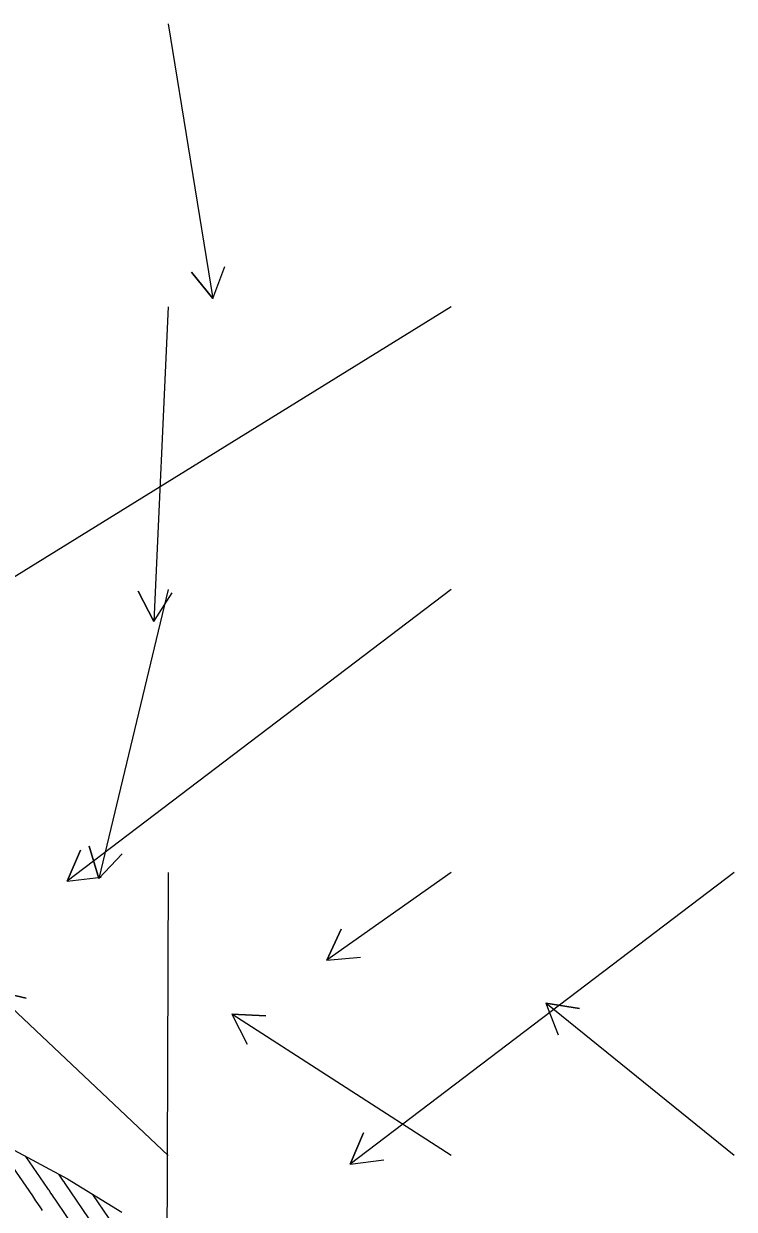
# Model space of a CAD drawing. Extents: x 954385 to 988206, y 1868364 to 1924553.
# Drawn here: x 956281.6 to 956407.1, y 1922409.4 to 1922618.9 of the extents above; entities that cross this region are included whole.
import ezdxf

# ---------------------------------------------------------------- set-up
doc = ezdxf.new("R2010")
doc.units = 0
for name, color, linetype in [('24', 7, 'Continuous'), ('26', 7, 'Continuous'), ('6', 7, 'Continuous'), ('7', 7, 'Continuous')]:
    doc.layers.add(name, color=color, linetype=linetype)

msp = doc.modelspace()

# ---------------------------------------------------------------- linework, layer by layer
at = {"layer": '24'}
msp.add_lwpolyline([(956279.14, 1922420.3), (956289.32, 1922414.8), (956298.93, 1922408.96)], dxfattribs=at)
at = {"layer": '26'}
for points in [[(956307.13, 1922618.93), (956315, 1922570.4), (956311.21, 1922575.05), (956315, 1922570.4), (956317.13, 1922576.01)], [(956357.13, 1922568.93), (955972.28, 1922330.92), (955975.12, 1922336.2), (955972.28, 1922330.92), (955978.28, 1922331.1)], [(956307.13, 1922568.93), (956304.58, 1922513.32), (956301.82, 1922518.65), (956304.58, 1922513.32), (956307.81, 1922518.38)], [(956357.13, 1922518.93), (956289.29, 1922467.4), (956291.61, 1922472.93), (956289.29, 1922467.4), (956295.24, 1922468.16)], [(956307.13, 1922518.93), (956294.87, 1922467.87), (956293.16, 1922473.63), (956294.87, 1922467.87), (956299, 1922472.23)], [(956307.13, 1922468.93), (956306.85, 1922401.36), (956303.87, 1922406.57), (956306.85, 1922401.36), (956309.87, 1922406.55)], [(956357.13, 1922468.93), (956335.13, 1922453.48), (956337.65, 1922458.92), (956335.13, 1922453.48), (956341.1, 1922454.01)], [(956407.13, 1922468.93), (956339.29, 1922417.4), (956341.61, 1922422.93), (956339.29, 1922417.4), (956345.24, 1922418.16)], [(956307.13, 1922418.93), (956276.2, 1922448.11), (956282.04, 1922446.73), (956276.2, 1922448.11), (956277.92, 1922442.36)], [(956407.13, 1922418.93), (956373.85, 1922445.85), (956379.77, 1922444.92), (956373.85, 1922445.85), (956376, 1922440.25)], [(956357.13, 1922418.93), (956318.35, 1922443.94), (956324.35, 1922443.64), (956318.35, 1922443.94), (956321.09, 1922438.6)]]:
    msp.add_lwpolyline(points, dxfattribs=at)
at = {"layer": '6'}
msp.add_lwpolyline([(956291.26, 1922405.1), (956287.14, 1922411.21), (956286.92, 1922411.53), (956286.71, 1922411.85), (956286.28, 1922412.49), (956286.17, 1922412.65), (956286.06, 1922412.81), (956285.95, 1922412.97), (956285.84, 1922413.13), (956281.95, 1922418.78)], dxfattribs=at)
at = {"layer": '7'}
for points in [[(956276.28, 1922421.34), (956277.69, 1922419.65), (956277.76, 1922419.57), (956277.82, 1922419.49), (956277.88, 1922419.41), (956277.94, 1922419.32), (956278.17, 1922418.99), (956278.28, 1922418.82), (956278.4, 1922418.65), (956283.11, 1922411.81), (956283.31, 1922411.53), (956283.5, 1922411.24), (956283.69, 1922410.96), (956283.89, 1922410.67), (956284.66, 1922409.53), (956284.85, 1922409.25)], [(956287.74, 1922415.65), (956288.57, 1922414.44), (956288.6, 1922414.41), (956288.62, 1922414.37), (956288.64, 1922414.34), (956288.67, 1922414.31), (956288.85, 1922414.03), (956293.96, 1922406.46)], [(956296.66, 1922407.82), (956293.78, 1922412.09)]]:
    msp.add_lwpolyline(points, dxfattribs=at)

doc.saveas('drawing.dxf')
